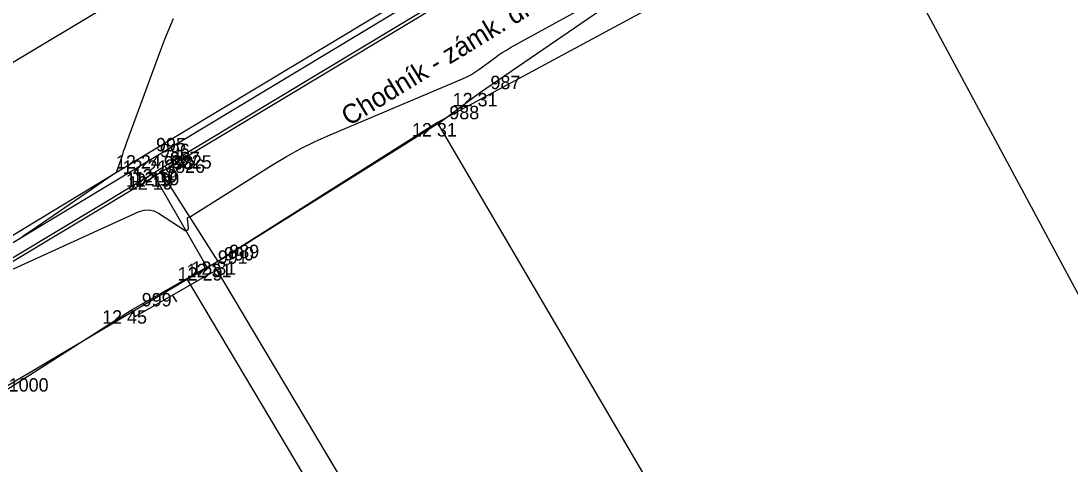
# Model space of a CAD drawing. Extents: x -703403 to -701924, y -1022520 to -1021856.
# Drawn here: x -703178.82 to -703156.9, y -1022113.61 to -1022104.36 of the extents above; entities that cross this region are included whole.
import ezdxf

# ---------------------------------------------------------------- set-up
doc = ezdxf.new("R2010")
doc.units = 0
for name, color, linetype in [('Ex_Minor Contours', 7, 'Continuous'), ('Z_body', 7, 'Continuous'), ('Z_body_cisla', 7, 'Continuous'), ('Z_body_vysky_redukovane', 7, 'Continuous'), ('Z_budova', 7, 'Continuous'), ('Z_katastr_hranice', 7, 'Continuous'), ('Z_katastr_vnitrni_kresba', 7, 'Continuous'), ('Z_komunikace', 7, 'Continuous'), ('Z_komunikace_osa', 7, 'Continuous'), ('Z_obruba', 7, 'Continuous'), ('Z_ploty', 7, 'Continuous'), ('Z_ploty_znacky', 7, 'Continuous'), ('Z_popisy', 7, 'Continuous'), ('Z_vstupy', 7, 'Continuous'), ('Z_zlabek', 7, 'Continuous')]:
    doc.layers.add(name, color=color, linetype=linetype)

# ---------------------------------------------------------------- blocks, each defined once
blk = doc.blocks.new('POINT_DISPLAY')
blk.add_line((0, 0), (0, 0))
blk = doc.blocks.new('Z210')
blk.add_line((0, 0), (0, 0.17))

msp = doc.modelspace()

# ---------------------------------------------------------------- linework, layer by layer
at = {"layer": 'Ex_Minor Contours'}
for points in [[(-703180.099, -1022110.04), (-703176.351, -1022108.34), (-703176.248, -1022108.307), (-703176.147, -1022108.301), (-703176.048, -1022108.321), (-703175.951, -1022108.37), (-703175.39, -1022108.731), (-703175.383, -1022108.734), (-703175.376, -1022108.735), (-703175.369, -1022108.734), (-703175.362, -1022108.731), (-703175.334, -1022108.713), (-703175.328, -1022108.708), (-703175.324, -1022108.702), (-703175.322, -1022108.695), (-703175.322, -1022108.687), (-703175.344, -1022108.484), (-703175.343, -1022108.477), (-703175.342, -1022108.472), (-703175.338, -1022108.467), (-703175.333, -1022108.464), (-703175.307, -1022108.451), (-703175.301, -1022108.448), (-703175.295, -1022108.445), (-703175.289, -1022108.441), (-703175.283, -1022108.438), (-703173.566, -1022107.361), (-703173.275, -1022107.187), (-703172.977, -1022107.024), (-703172.674, -1022106.874), (-703172.363, -1022106.735), (-703169.598, -1022105.567), (-703169.507, -1022105.526), (-703169.419, -1022105.479), (-703169.334, -1022105.427), (-703169.252, -1022105.37), (-703168.929, -1022105.13), (-703168.847, -1022105.072), (-703168.764, -1022105.016), (-703168.678, -1022104.963), (-703168.591, -1022104.913), (-703166.464, -1022103.739)], [(-703175.643, -1022104.308), (-703175.736, -1022104.526), (-703175.824, -1022104.745), (-703175.908, -1022104.967), (-703176.618, -1022106.898), (-703176.64, -1022106.959), (-703176.662, -1022107.022), (-703176.684, -1022107.084), (-703176.704, -1022107.146), (-703176.805, -1022107.453), (-703176.818, -1022107.486), (-703176.837, -1022107.514), (-703176.86, -1022107.54), (-703176.888, -1022107.561), (-703177.009, -1022107.64), (-703177.039, -1022107.66), (-703177.069, -1022107.68), (-703177.099, -1022107.701), (-703177.129, -1022107.721), (-703178.618, -1022108.745), (-703178.733, -1022108.826), (-703178.845, -1022108.91)]]:
    msp.add_lwpolyline(points, dxfattribs=at)
at = {"layer": 'Z_budova'}
for p, q in [((-703170.09, -1022106.49), (-703174.7, -1022109.38)), ((-703174.7, -1022109.38), (-703174.8, -1022109.43)), ((-703174.8, -1022109.43), (-703174.74, -1022109.57))]:
    msp.add_line(p, q, dxfattribs=at)
at = {"layer": 'Z_katastr_hranice'}
for p, q in [((-703161.23, -1022101.68), (-703170.12, -1022106.48)), ((-703145.85, -1022130.32), (-703161.23, -1022101.68)), ((-703170.12, -1022106.48), (-703174.8, -1022109.44)), ((-703174.8, -1022109.44), (-703175.35, -1022109.76)), ((-703175.35, -1022109.76), (-703180.28, -1022112.67)), ((-703175.35, -1022109.76), (-703165.12, -1022126.9))]:
    msp.add_line(p, q, dxfattribs=at)
at = {"layer": 'Z_katastr_vnitrni_kresba'}
for p, q in [((-703159.76, -1022124.1), (-703170.12, -1022106.48)), ((-703164.4, -1022126.86), (-703174.8, -1022109.44))]:
    msp.add_line(p, q, dxfattribs=at)
at = {"layer": 'Z_komunikace'}
for p, q in [((-703167.52, -1022101.92), (-703176.23, -1022107.16)), ((-703176.23, -1022107.16), (-703186.38, -1022113.31))]:
    msp.add_line(p, q, dxfattribs=at)
at = {"layer": 'Z_komunikace_osa'}
msp.add_line((-703162.02, -1022095.02), (-703180.13, -1022105.91), dxfattribs=at)
at = {"layer": 'Z_obruba'}
for p, q in [((-703167.47, -1022102.05), (-703176.14, -1022107.27)), ((-703175.89, -1022107.51), (-703167.27, -1022102.32)), ((-703176.14, -1022107.27), (-703186.3, -1022113.4)), ((-703181.47, -1022110.86), (-703176.03, -1022107.6)), ((-703176.03, -1022107.6), (-703175.89, -1022107.51))]:
    msp.add_line(p, q, dxfattribs=at)
at = {"layer": 'Z_ploty'}
for p, q in [((-703176.52, -1022110.4), (-703174.94, -1022109.5)), ((-703176.44, -1022110.53), (-703174.87, -1022109.63)), ((-703174.94, -1022109.5), (-703174.8, -1022109.43)), ((-703174.87, -1022109.63), (-703174.74, -1022109.57)), ((-703176.52, -1022110.4), (-703176.44, -1022110.53))]:
    msp.add_line(p, q, dxfattribs=at)
at = {"layer": 'Z_vstupy'}
for p, q in [((-703169.24, -1022105.86), (-703166.31, -1022103.85)), ((-703170.09, -1022106.49), (-703169.24, -1022105.86)), ((-703179.3, -1022112.17), (-703176.52, -1022110.4))]:
    msp.add_line(p, q, dxfattribs=at)
at = {"layer": 'Z_zlabek'}
for p, q in [((-703175.93, -1022107.45), (-703167.3, -1022102.26)), ((-703181.5, -1022110.8), (-703176.07, -1022107.54)), ((-703176.07, -1022107.54), (-703175.93, -1022107.45)), ((-703176.03, -1022107.6), (-703174.94, -1022109.5)), ((-703174.7, -1022109.38), (-703175.89, -1022107.51))]:
    msp.add_line(p, q, dxfattribs=at)

# ---------------------------------------------------------------- block references
at = {"layer": 'Z_body'}
for p in [(-703169.24, -1022105.86), (-703170.09, -1022106.49), (-703176.23, -1022107.16), (-703176.14, -1022107.27), (-703176.07, -1022107.54), (-703176.03, -1022107.6), (-703175.93, -1022107.45), (-703175.89, -1022107.51), (-703174.7, -1022109.38), (-703174.94, -1022109.5), (-703174.8, -1022109.43), (-703176.52, -1022110.4)]:
    msp.add_blockref('POINT_DISPLAY', p, dxfattribs=at)
at = {"layer": 'Z_ploty_znacky', "rotation": -150.30000000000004}
msp.add_blockref('Z210', (-703175.66, -1022110.08), dxfattribs=at)

# ---------------------------------------------------------------- texts
at = {"layer": 'Z_body_cisla'}
for s, p in [('987', (-703169.01, -1022105.78)), ('988', (-703169.87, -1022106.41)), ('995', (-703176, -1022107.08)), ('996', (-703175.92, -1022107.2)), ('998', (-703175.84, -1022107.46)), ('997', (-703175.71, -1022107.37)), ('3825', (-703175.67, -1022107.44)), ('3826', (-703175.81, -1022107.53)), ('991', (-703174.71, -1022109.43)), ('990', (-703174.58, -1022109.36)), ('989', (-703174.47, -1022109.31)), ('999', (-703176.3, -1022110.32)), ('1000', (-703179.08, -1022112.1))]:
    msp.add_text(s, height=0.28, dxfattribs=at).set_placement(p)
at = {"layer": 'Z_body_vysky_redukovane'}
for s, p in [('12 31', (-703169.8, -1022106.14)), ('12 31', (-703170.65, -1022106.77)), ('12 24', (-703176.837, -1022107.44)), ('12 21', (-703176.7, -1022107.55)), ('12 19', (-703176.63, -1022107.82)), ('12 19', (-703176.59, -1022107.88)), ('12 19', (-703176.49, -1022107.73)), ('12 19', (-703176.45, -1022107.79)), ('12 31', (-703175.26, -1022109.66)), ('12 29', (-703175.547, -1022109.78)), ('12 31', (-703175.36, -1022109.71)), ('12 45', (-703177.127, -1022110.68))]:
    msp.add_text(s, height=0.28, dxfattribs=at).set_placement(p)
at = {"layer": 'Z_popisy'}
msp.add_text('Chodník - zámk. dlažba', height=0.4, rotation=31.5, dxfattribs=at).set_placement((-703171.97, -1022106.56))

doc.saveas('drawing.dxf')
